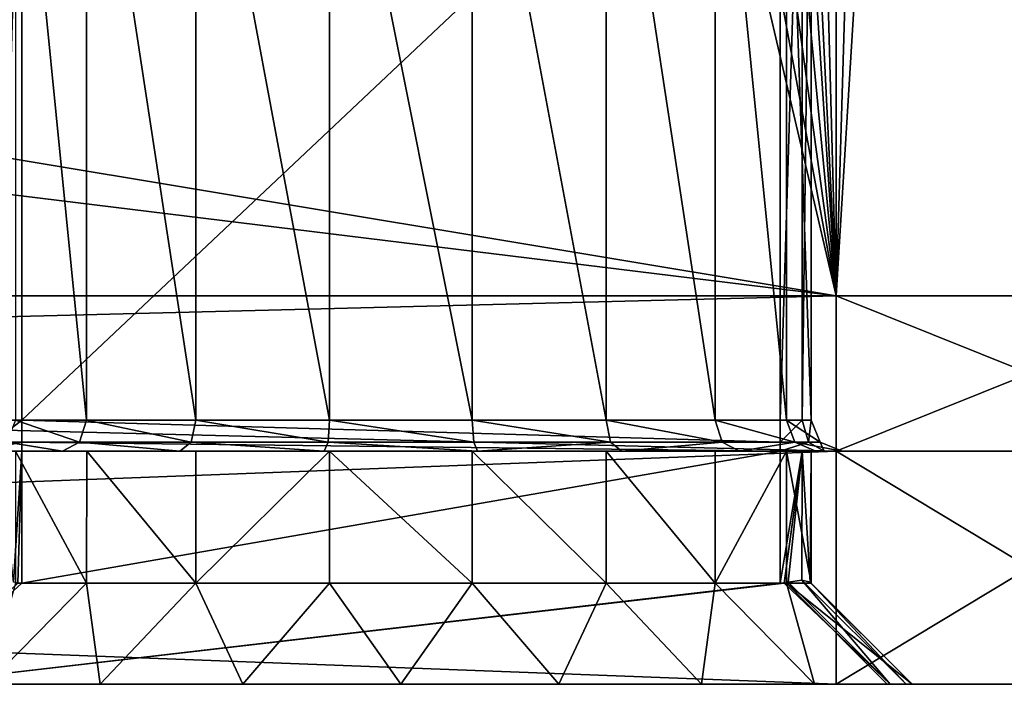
# Model space of a CAD drawing. Header units: millimetres. Extents: x -36.5 to 36.5, y -8.8 to 41.6.
# Tile 313 of 434: x 14.5 to 20.9, y -8.8 to -4.5. Entities that reach past the tile are written whole.
import ezdxf

# ---------------------------------------------------------------- set-up
doc = ezdxf.new("R2010")
doc.units = ezdxf.units.MM
doc.header["$LTSCALE"] = 65.185185
for name, color, linetype in [('2075', 7, 'CONTINUOUS'), ('2076', 7, 'CONTINUOUS'), ('2077', 7, 'CONTINUOUS'), ('2078', 7, 'CONTINUOUS'), ('2079', 7, 'CONTINUOUS'), ('2090', 7, 'CONTINUOUS'), ('2091', 7, 'CONTINUOUS'), ('2093', 7, 'CONTINUOUS'), ('2123', 7, 'CONTINUOUS'), ('2124', 7, 'CONTINUOUS'), ('2173', 7, 'CONTINUOUS'), ('2174', 7, 'CONTINUOUS'), ('2175', 7, 'CONTINUOUS'), ('2176', 7, 'CONTINUOUS'), ('2177', 7, 'CONTINUOUS'), ('2224', 7, 'CONTINUOUS'), ('2225', 7, 'CONTINUOUS'), ('2235', 7, 'CONTINUOUS'), ('2236', 7, 'CONTINUOUS'), ('2237', 7, 'CONTINUOUS'), ('2250', 7, 'CONTINUOUS'), ('2251', 7, 'CONTINUOUS'), ('2252', 7, 'CONTINUOUS'), ('2258', 7, 'CONTINUOUS'), ('2259', 7, 'CONTINUOUS'), ('2260', 7, 'CONTINUOUS'), ('2310', 7, 'CONTINUOUS'), ('2311', 7, 'CONTINUOUS'), ('2312', 7, 'CONTINUOUS'), ('546', 7, 'CONTINUOUS'), ('551', 7, 'CONTINUOUS'), ('555', 7, 'CONTINUOUS')]:
    doc.layers.add(name, color=color, linetype=linetype)

msp = doc.modelspace()

# ---------------------------------------------------------------- linework, layer by layer
at = {"layer": '2075', "color": 7, "linetype": 'CONTINUOUS'}
for points in [[(19.8, -6.3, 15.2), (-19.8, -6.3, 15.2), (19.8, -6.3, 16.7), (19.8, -6.3, 15.2)], [(19.8, -6.3, 16.7), (-19.8, -6.3, 15.2), (-19.8, -6.3, 16.7), (19.8, -6.3, 16.7)], [(-19.8, -6.3, -15.2), (19.8, -6.3, -15.2), (-19.8, -6.3, -16.7), (-19.8, -6.3, -15.2)], [(-19.8, -6.3, -16.7), (19.8, -6.3, -15.2), (19.8, -6.3, -16.7), (-19.8, -6.3, -16.7)], [(22.1778, -6.3, 15.0129), (19.8, -6.3, 15.2), (22.2902, -6.3, 16.5133), (22.1778, -6.3, 15.0129)], [(22.2902, -6.3, 16.5133), (19.8, -6.3, 15.2), (19.8, -6.3, 16.7), (22.2902, -6.3, 16.5133)], [(19.8, -6.3, -15.2), (22.1778, -6.3, -15.0129), (19.8, -6.3, -16.7), (19.8, -6.3, -15.2)], [(19.8, -6.3, -16.7), (22.1778, -6.3, -15.0129), (22.2902, -6.3, -16.5133), (19.8, -6.3, -16.7)]]:
    msp.add_3dface(points, dxfattribs=at)
at = {"layer": '2076', "color": 7, "linetype": 'CONTINUOUS'}
for points in [[(-19.8, -7.3, -16.7), (19.8, -7.3, -16.7), (0, -7.3, -14.1747), (-19.8, -7.3, -16.7)], [(19.8, -7.3, 16.7), (-19.8, -7.3, 16.7), (0, -7.3, 14.1747), (19.8, -7.3, 16.7)], [(19.8, -7.3, 16.7), (0, -7.3, 14.1747), (19.44, -7.3, 11.552), (19.8, -7.3, 16.7)], [(0, -7.3, -14.1747), (19.8, -7.3, -16.7), (0.9818, -7.3, -14.0193), (0, -7.3, -14.1747)], [(0, -7.3, 14.1747), (0.9818, -7.3, 14.0193), (19.44, -7.3, 11.552), (0, -7.3, 14.1747)], [(0.9818, -7.3, -14.0193), (19.8, -7.3, -16.7), (1.8658, -7.3, -13.5689), (0.9818, -7.3, -14.0193)], [(19.44, -7.3, 11.552), (0.9818, -7.3, 14.0193), (14.56, -7.3, 11.552), (19.44, -7.3, 11.552)], [(14.56, -7.3, 11.552), (0.9818, -7.3, 14.0193), (14.2772, -7.3, 11.4349), (14.56, -7.3, 11.552)], [(1.8658, -7.3, -13.5689), (19.8, -7.3, -16.7), (2.5682, -7.3, -12.8664), (1.8658, -7.3, -13.5689)], [(2.5682, -7.3, -12.8664), (19.8, -7.3, -16.7), (3.0196, -7.3, -11.9805), (2.5682, -7.3, -12.8664)], [(3.0196, -7.3, -11.9805), (19.8, -7.3, -16.7), (3.175, -7.3, -11), (3.0196, -7.3, -11.9805)], [(3.175, -7.3, -11), (19.8, -7.3, -16.7), (9.4171, -7.3, -6.8278), (3.175, -7.3, -11)], [(19.8, -7.3, -16.7), (9.7, -7.3, -6.945), (9.4171, -7.3, -6.8278), (19.8, -7.3, -16.7)], [(9.7, -7.3, -6.945), (19.8, -7.3, -16.7), (11.6, -7.3, -6.945), (9.7, -7.3, -6.945)], [(11.6, -7.3, -6.945), (19.8, -7.3, -16.7), (11.8828, -7.3, -6.8279), (11.6, -7.3, -6.945)], [(11.8828, -7.3, -6.8279), (19.8, -7.3, -16.7), (12, -7.3, -6.545), (11.8828, -7.3, -6.8279)], [(19.8, -7.3, -16.7), (14.3295, -7.3, 7.7469), (12, -7.3, 0.195), (19.8, -7.3, -16.7)], [(12, -7.3, -6.545), (19.8, -7.3, -16.7), (12, -7.3, 0.195), (12, -7.3, -6.545)], [(14.3295, -7.3, 7.7469), (19.8, -7.3, -16.7), (14.8221, -7.3, 6.8894), (14.3295, -7.3, 7.7469)], [(14.8221, -7.3, 6.8894), (19.8, -7.3, -16.7), (15.5775, -7.3, 6.2542), (14.8221, -7.3, 6.8894)], [(15.5775, -7.3, 6.2542), (19.8, -7.3, -16.7), (16.5066, -7.3, 5.9153), (15.5775, -7.3, 6.2542)], [(16.5066, -7.3, 5.9153), (19.8, -7.3, -16.7), (17.4933, -7.3, 5.9153), (16.5066, -7.3, 5.9153)], [(17.4933, -7.3, 5.9153), (19.8, -7.3, -16.7), (18.4224, -7.3, 6.2541), (17.4933, -7.3, 5.9153)], [(18.4224, -7.3, 6.2541), (19.8, -7.3, -16.7), (19.1779, -7.3, 6.8893), (18.4224, -7.3, 6.2541)], [(19.1779, -7.3, 6.8893), (19.8, -7.3, -16.7), (19.6705, -7.3, 7.7468), (19.1779, -7.3, 6.8893)], [(19.7229, -7.3, 11.4348), (19.8, -7.3, 16.7), (19.44, -7.3, 11.552), (19.7229, -7.3, 11.4348)], [(19.6705, -7.3, 7.7468), (19.8, -7.3, -16.7), (19.84, -7.3, 8.712), (19.6705, -7.3, 7.7468)], [(19.84, -7.3, 11.152), (19.8, -7.3, 16.7), (19.7229, -7.3, 11.4348), (19.84, -7.3, 11.152)], [(22.2902, -7.3, 16.5133), (19.8, -7.3, 16.7), (22.1172, -7.3, 1.3029), (22.2902, -7.3, 16.5133)], [(19.8, -7.3, 16.7), (19.84, -7.3, 11.152), (22, -7.3, -7.37), (19.8, -7.3, 16.7)], [(22.1172, -7.3, 1.3029), (19.8, -7.3, 16.7), (22, -7.3, 1.02), (22.1172, -7.3, 1.3029)], [(22, -7.3, 1.02), (19.8, -7.3, 16.7), (22, -7.3, -7.37), (22, -7.3, 1.02)], [(19.8, -7.3, -16.7), (22.2902, -7.3, -16.5133), (19.84, -7.3, 8.712), (19.8, -7.3, -16.7)], [(19.84, -7.3, 8.712), (22.2902, -7.3, -16.5133), (19.84, -7.3, 11.152), (19.84, -7.3, 8.712)], [(19.84, -7.3, 11.152), (22.2902, -7.3, -16.5133), (22, -7.3, -7.37), (19.84, -7.3, 11.152)]]:
    msp.add_3dface(points, dxfattribs=at)
at = {"layer": '2077', "color": 7, "linetype": 'CONTINUOUS'}
for points in [[(-19.8, -6.3, -16.7), (19.8, -6.3, -16.7), (-19.8, -7.3, -16.7), (-19.8, -6.3, -16.7)], [(-19.8, -7.3, -16.7), (19.8, -6.3, -16.7), (19.8, -7.3, -16.7), (-19.8, -7.3, -16.7)]]:
    msp.add_3dface(points, dxfattribs=at)
at = {"layer": '2078', "color": 7, "linetype": 'CONTINUOUS'}
for points in [[(19.8, -6.3, -16.7), (22.2902, -6.3, -16.5133), (19.8, -7.3, -16.7), (19.8, -6.3, -16.7)], [(22.2902, -6.3, -16.5133), (22.2902, -7.3, -16.5133), (19.8, -7.3, -16.7), (22.2902, -6.3, -16.5133)], [(22.2902, -6.3, 16.5133), (19.8, -6.3, 16.7), (22.2902, -7.3, 16.5133), (22.2902, -6.3, 16.5133)], [(19.8, -6.3, 16.7), (19.8, -7.3, 16.7), (22.2902, -7.3, 16.5133), (19.8, -6.3, 16.7)]]:
    msp.add_3dface(points, dxfattribs=at)
at = {"layer": '2079', "color": 7, "linetype": 'CONTINUOUS'}
for points in [[(19.8, -6.3, 16.7), (-19.8, -6.3, 16.7), (19.8, -7.3, 16.7), (19.8, -6.3, 16.7)], [(-19.8, -6.3, 16.7), (-19.8, -7.3, 16.7), (19.8, -7.3, 16.7), (-19.8, -6.3, 16.7)]]:
    msp.add_3dface(points, dxfattribs=at)
at = {"layer": '2090', "color": 7, "linetype": 'CONTINUOUS'}
for points in [[(19.64, -7.1, 8.712), (19.64, -7.1, 11.152), (19.64, -2.5, 11.152), (19.64, -7.1, 8.712)], [(19.64, -2.5, 8.712), (19.64, -7.1, 8.712), (19.64, -2.5, 11.152), (19.64, -2.5, 8.712)]]:
    msp.add_3dface(points, dxfattribs=at)
at = {"layer": '2091', "color": 7, "linetype": 'CONTINUOUS'}
for points in [[(19.44, -7.1, 11.352), (14.56, -7.1, 11.352), (19.44, -2.5, 11.352), (19.44, -7.1, 11.352)], [(19.44, -2.5, 11.352), (14.56, -7.1, 11.352), (14.56, -2.5, 11.352), (19.44, -2.5, 11.352)]]:
    msp.add_3dface(points, dxfattribs=at)
at = {"layer": '2093', "color": 7, "linetype": 'CONTINUOUS'}
for points in [[(14.5192, -7.1, 7.8091), (14.9776, -7.1, 7.015), (14.5192, -2.5, 7.8091), (14.5192, -7.1, 7.8091)], [(14.5192, -2.5, 7.8091), (14.9776, -7.1, 7.015), (14.9776, -2.5, 7.015), (14.5192, -2.5, 7.8091)], [(14.9776, -7.1, 7.015), (15.68, -7.1, 6.4257), (14.9776, -2.5, 7.015), (14.9776, -7.1, 7.015)], [(14.9776, -2.5, 7.015), (15.68, -7.1, 6.4257), (15.68, -2.5, 6.4257), (14.9776, -2.5, 7.015)], [(15.68, -7.1, 6.4257), (16.5416, -7.1, 6.1121), (15.68, -2.5, 6.4257), (15.68, -7.1, 6.4257)], [(15.68, -2.5, 6.4257), (16.5416, -7.1, 6.1121), (16.5416, -2.5, 6.1121), (15.68, -2.5, 6.4257)], [(16.5416, -7.1, 6.1121), (17.4584, -7.1, 6.1121), (16.5416, -2.5, 6.1121), (16.5416, -7.1, 6.1121)], [(16.5416, -2.5, 6.1121), (17.4584, -7.1, 6.1121), (17.4584, -2.5, 6.1121), (16.5416, -2.5, 6.1121)], [(17.4584, -7.1, 6.1121), (18.32, -7.1, 6.4257), (17.4584, -2.5, 6.1121), (17.4584, -7.1, 6.1121)], [(17.4584, -2.5, 6.1121), (18.32, -7.1, 6.4257), (18.32, -2.5, 6.4257), (17.4584, -2.5, 6.1121)], [(18.32, -7.1, 6.4257), (19.0224, -7.1, 7.015), (18.32, -2.5, 6.4257), (18.32, -7.1, 6.4257)], [(18.32, -2.5, 6.4257), (19.0224, -7.1, 7.015), (19.0224, -2.5, 7.015), (18.32, -2.5, 6.4257)], [(19.0224, -7.1, 7.015), (19.4808, -7.1, 7.8091), (19.0224, -2.5, 7.015), (19.0224, -7.1, 7.015)], [(19.0224, -2.5, 7.015), (19.4808, -7.1, 7.8091), (19.4808, -2.5, 7.8091), (19.0224, -2.5, 7.015)], [(19.64, -7.1, 8.712), (19.64, -2.5, 8.712), (19.4808, -2.5, 7.8091), (19.64, -7.1, 8.712)], [(19.4808, -7.1, 7.8091), (19.64, -7.1, 8.712), (19.4808, -2.5, 7.8091), (19.4808, -7.1, 7.8091)]]:
    msp.add_3dface(points, dxfattribs=at)
at = {"layer": '2123', "color": 7, "linetype": 'CONTINUOUS'}
for points in [[(14.56, -2.5, 11.352), (14.56, -7.1, 11.352), (14.4186, -7.1, 11.2934), (14.56, -2.5, 11.352)], [(14.56, -2.5, 11.352), (14.4186, -7.1, 11.2934), (14.4186, -2.5, 11.2934), (14.56, -2.5, 11.352)]]:
    msp.add_3dface(points, dxfattribs=at)
at = {"layer": '2124', "color": 7, "linetype": 'CONTINUOUS'}
for points in [[(19.44, -7.1, 11.352), (19.44, -2.5, 11.352), (19.5814, -2.5, 11.2934), (19.44, -7.1, 11.352)], [(19.5814, -7.1, 11.2934), (19.44, -7.1, 11.352), (19.5814, -2.5, 11.2934), (19.5814, -7.1, 11.2934)], [(19.64, -2.5, 11.152), (19.64, -7.1, 11.152), (19.5814, -7.1, 11.2934), (19.64, -2.5, 11.152)], [(19.64, -2.5, 11.152), (19.5814, -7.1, 11.2934), (19.5814, -2.5, 11.2934), (19.64, -2.5, 11.152)]]:
    msp.add_3dface(points, dxfattribs=at)
at = {"layer": '2173', "color": 7, "linetype": 'CONTINUOUS'}
for points in [[(14.5192, -7.1, 7.8091), (14.4642, -7.2414, 7.789), (14.9328, -7.2414, 6.9774), (14.5192, -7.1, 7.8091)], [(14.9776, -7.1, 7.015), (14.5192, -7.1, 7.8091), (14.9328, -7.2414, 6.9774), (14.9776, -7.1, 7.015)], [(14.9776, -7.1, 7.015), (14.9328, -7.2414, 6.9774), (15.6507, -7.2414, 6.375), (14.9776, -7.1, 7.015)], [(15.68, -7.1, 6.4257), (14.9776, -7.1, 7.015), (15.6507, -7.2414, 6.375), (15.68, -7.1, 6.4257)], [(15.68, -7.1, 6.4257), (15.6507, -7.2414, 6.375), (16.5314, -7.2414, 6.0544), (15.68, -7.1, 6.4257)], [(16.5416, -7.1, 6.1121), (15.68, -7.1, 6.4257), (16.5314, -7.2414, 6.0544), (16.5416, -7.1, 6.1121)], [(16.5416, -7.1, 6.1121), (16.5314, -7.2414, 6.0544), (17.4686, -7.2414, 6.0544), (16.5416, -7.1, 6.1121)], [(17.4584, -7.1, 6.1121), (16.5416, -7.1, 6.1121), (17.4686, -7.2414, 6.0544), (17.4584, -7.1, 6.1121)], [(18.32, -7.1, 6.4257), (17.4584, -7.1, 6.1121), (18.3493, -7.2414, 6.375), (18.32, -7.1, 6.4257)], [(17.4584, -7.1, 6.1121), (17.4686, -7.2414, 6.0544), (18.3493, -7.2414, 6.375), (17.4584, -7.1, 6.1121)], [(19.0224, -7.1, 7.015), (18.32, -7.1, 6.4257), (19.0672, -7.2414, 6.9774), (19.0224, -7.1, 7.015)], [(18.32, -7.1, 6.4257), (18.3493, -7.2414, 6.375), (19.0672, -7.2414, 6.9774), (18.32, -7.1, 6.4257)], [(19.4808, -7.1, 7.8091), (19.0224, -7.1, 7.015), (19.5358, -7.2414, 7.789), (19.4808, -7.1, 7.8091)], [(19.0224, -7.1, 7.015), (19.0672, -7.2414, 6.9774), (19.5358, -7.2414, 7.789), (19.0224, -7.1, 7.015)], [(19.64, -7.1, 8.712), (19.4808, -7.1, 7.8091), (19.6986, -7.2414, 8.712), (19.64, -7.1, 8.712)], [(19.6986, -7.2414, 8.712), (19.4808, -7.1, 7.8091), (19.5358, -7.2414, 7.789), (19.6986, -7.2414, 8.712)], [(14.3295, -7.3, 7.7469), (14.8221, -7.3, 6.8894), (14.4642, -7.2414, 7.789), (14.3295, -7.3, 7.7469)], [(14.4642, -7.2414, 7.789), (14.8221, -7.3, 6.8894), (14.9328, -7.2414, 6.9774), (14.4642, -7.2414, 7.789)], [(14.8221, -7.3, 6.8894), (15.5775, -7.3, 6.2542), (14.9328, -7.2414, 6.9774), (14.8221, -7.3, 6.8894)], [(14.9328, -7.2414, 6.9774), (15.5775, -7.3, 6.2542), (15.6507, -7.2414, 6.375), (14.9328, -7.2414, 6.9774)], [(15.5775, -7.3, 6.2542), (16.5066, -7.3, 5.9153), (15.6507, -7.2414, 6.375), (15.5775, -7.3, 6.2542)], [(15.6507, -7.2414, 6.375), (16.5066, -7.3, 5.9153), (16.5314, -7.2414, 6.0544), (15.6507, -7.2414, 6.375)], [(16.5066, -7.3, 5.9153), (17.4933, -7.3, 5.9153), (16.5314, -7.2414, 6.0544), (16.5066, -7.3, 5.9153)], [(16.5314, -7.2414, 6.0544), (17.4933, -7.3, 5.9153), (17.4686, -7.2414, 6.0544), (16.5314, -7.2414, 6.0544)], [(17.4686, -7.2414, 6.0544), (17.4933, -7.3, 5.9153), (18.3493, -7.2414, 6.375), (17.4686, -7.2414, 6.0544)], [(17.4933, -7.3, 5.9153), (18.4224, -7.3, 6.2541), (18.3493, -7.2414, 6.375), (17.4933, -7.3, 5.9153)], [(18.3493, -7.2414, 6.375), (18.4224, -7.3, 6.2541), (19.0672, -7.2414, 6.9774), (18.3493, -7.2414, 6.375)], [(18.4224, -7.3, 6.2541), (19.1779, -7.3, 6.8893), (19.0672, -7.2414, 6.9774), (18.4224, -7.3, 6.2541)], [(19.0672, -7.2414, 6.9774), (19.1779, -7.3, 6.8893), (19.5358, -7.2414, 7.789), (19.0672, -7.2414, 6.9774)], [(19.1779, -7.3, 6.8893), (19.6705, -7.3, 7.7468), (19.5358, -7.2414, 7.789), (19.1779, -7.3, 6.8893)], [(19.6705, -7.3, 7.7468), (19.84, -7.3, 8.712), (19.5358, -7.2414, 7.789), (19.6705, -7.3, 7.7468)], [(19.84, -7.3, 8.712), (19.6986, -7.2414, 8.712), (19.5358, -7.2414, 7.789), (19.84, -7.3, 8.712)]]:
    msp.add_3dface(points, dxfattribs=at)
at = {"layer": '2174', "color": 7, "linetype": 'CONTINUOUS'}
for points in [[(19.64, -7.1, 11.152), (19.64, -7.1, 8.712), (19.6986, -7.2414, 8.712), (19.64, -7.1, 11.152)], [(19.6986, -7.2414, 11.152), (19.64, -7.1, 11.152), (19.6986, -7.2414, 8.712), (19.6986, -7.2414, 11.152)], [(19.84, -7.3, 8.712), (19.84, -7.3, 11.152), (19.6986, -7.2414, 11.152), (19.84, -7.3, 8.712)], [(19.84, -7.3, 8.712), (19.6986, -7.2414, 11.152), (19.6986, -7.2414, 8.712), (19.84, -7.3, 8.712)]]:
    msp.add_3dface(points, dxfattribs=at)
at = {"layer": '2175', "color": 7, "linetype": 'CONTINUOUS'}
for points in [[(19.44, -7.1, 11.352), (19.5814, -7.1, 11.2934), (19.44, -7.2414, 11.4106), (19.44, -7.1, 11.352)], [(19.44, -7.2414, 11.4106), (19.5814, -7.1, 11.2934), (19.6228, -7.2414, 11.3348), (19.44, -7.2414, 11.4106)], [(19.5814, -7.1, 11.2934), (19.64, -7.1, 11.152), (19.6228, -7.2414, 11.3348), (19.5814, -7.1, 11.2934)], [(19.64, -7.1, 11.152), (19.6986, -7.2414, 11.152), (19.6228, -7.2414, 11.3348), (19.64, -7.1, 11.152)], [(19.7229, -7.3, 11.4348), (19.44, -7.3, 11.552), (19.6228, -7.2414, 11.3348), (19.7229, -7.3, 11.4348)], [(19.44, -7.3, 11.552), (19.44, -7.2414, 11.4106), (19.6228, -7.2414, 11.3348), (19.44, -7.3, 11.552)], [(19.6986, -7.2414, 11.152), (19.7229, -7.3, 11.4348), (19.6228, -7.2414, 11.3348), (19.6986, -7.2414, 11.152)], [(19.84, -7.3, 11.152), (19.7229, -7.3, 11.4348), (19.6986, -7.2414, 11.152), (19.84, -7.3, 11.152)]]:
    msp.add_3dface(points, dxfattribs=at)
at = {"layer": '2176', "color": 7, "linetype": 'CONTINUOUS'}
for points in [[(14.56, -7.1, 11.352), (19.44, -7.1, 11.352), (19.44, -7.2414, 11.4106), (14.56, -7.1, 11.352)], [(14.56, -7.2414, 11.4106), (14.56, -7.1, 11.352), (19.44, -7.2414, 11.4106), (14.56, -7.2414, 11.4106)], [(19.44, -7.3, 11.552), (14.56, -7.3, 11.552), (14.56, -7.2414, 11.4106), (19.44, -7.3, 11.552)], [(19.44, -7.3, 11.552), (14.56, -7.2414, 11.4106), (19.44, -7.2414, 11.4106), (19.44, -7.3, 11.552)]]:
    msp.add_3dface(points, dxfattribs=at)
at = {"layer": '2177', "color": 7, "linetype": 'CONTINUOUS'}
for points in [[(14.4186, -7.1, 11.2934), (14.56, -7.1, 11.352), (14.3772, -7.2414, 11.3348), (14.4186, -7.1, 11.2934)], [(14.56, -7.1, 11.352), (14.56, -7.2414, 11.4106), (14.3772, -7.2414, 11.3348), (14.56, -7.1, 11.352)], [(14.56, -7.3, 11.552), (14.2772, -7.3, 11.4349), (14.56, -7.2414, 11.4106), (14.56, -7.3, 11.552)], [(14.56, -7.2414, 11.4106), (14.2772, -7.3, 11.4349), (14.3772, -7.2414, 11.3348), (14.56, -7.2414, 11.4106)]]:
    msp.add_3dface(points, dxfattribs=at)
at = {"layer": '2224', "color": 7, "linetype": 'CONTINUOUS'}
for points in [[(19.8, -7.3, -16.7), (-19.8, -7.3, -16.7), (2.9507, -7.3, -10.8517), (19.8, -7.3, -16.7)], [(-19.8, -7.3, 16.7), (19.8, -7.3, 16.7), (-19.44, -7.3, 11.352), (-19.8, -7.3, 16.7)], [(-19.44, -7.3, 11.352), (19.8, -7.3, 16.7), (-14.56, -7.3, 11.352), (-19.44, -7.3, 11.352)], [(-14.56, -7.3, 11.352), (19.8, -7.3, 16.7), (-14.4186, -7.3, 11.2934), (-14.56, -7.3, 11.352)], [(-14.4186, -7.3, 11.2934), (19.8, -7.3, 16.7), (-14.36, -7.3, 11.152), (-14.4186, -7.3, 11.2934)], [(19.8, -7.3, 16.7), (-11.7414, -7.3, 1.1614), (-14.36, -7.3, 8.712), (19.8, -7.3, 16.7)], [(-14.36, -7.3, 11.152), (19.8, -7.3, 16.7), (-14.36, -7.3, 8.712), (-14.36, -7.3, 11.152)], [(19.8, -7.3, 16.7), (-11.6, -7.3, 1.22), (-11.7414, -7.3, 1.1614), (19.8, -7.3, 16.7)], [(-11.6, -7.3, 1.22), (19.8, -7.3, 16.7), (-9.7, -7.3, 1.22), (-11.6, -7.3, 1.22)], [(-9.7, -7.3, 1.22), (19.8, -7.3, 16.7), (-9.5586, -7.3, 1.1614), (-9.7, -7.3, 1.22)], [(-9.5586, -7.3, 1.1614), (19.8, -7.3, 16.7), (-9.5, -7.3, 1.02), (-9.5586, -7.3, 1.1614)], [(-9.5, -7.3, 1.02), (19.8, -7.3, 16.7), (-9.5, -7.3, -7.37), (-9.5, -7.3, 1.02)], [(-9.5, -7.3, -7.37), (19.8, -7.3, 16.7), (-5.4817, -7.3, -7.312), (-9.5, -7.3, -7.37)], [(-5.4817, -7.3, -7.312), (19.8, -7.3, 16.7), (-5.1149, -7.3, -7.312), (-5.4817, -7.3, -7.312)], [(19.8, -7.3, 16.7), (14.4186, -7.3, 11.2934), (-5.1149, -7.3, -7.312), (19.8, -7.3, 16.7)], [(4.6628, -7.3, -10.1574), (19.8, -7.3, -16.7), (2.9507, -7.3, -10.8517), (4.6628, -7.3, -10.1574)], [(4.9408, -7.3, -10.0443), (19.8, -7.3, -16.7), (4.6628, -7.3, -10.1574), (4.9408, -7.3, -10.0443)], [(11.7414, -7.3, -6.6864), (19.8, -7.3, -16.7), (4.9408, -7.3, -10.0443), (11.7414, -7.3, -6.6864)], [(19.4808, -7.3, 7.8097), (19.8, -7.3, -16.7), (11.7414, -7.3, -6.6864), (19.4808, -7.3, 7.8097)], [(19.0218, -7.3, 7.0147), (19.4808, -7.3, 7.8097), (11.7414, -7.3, -6.6864), (19.0218, -7.3, 7.0147)], [(18.32, -7.3, 6.4257), (19.0218, -7.3, 7.0147), (11.7414, -7.3, -6.6864), (18.32, -7.3, 6.4257)], [(17.459, -7.3, 6.1124), (18.32, -7.3, 6.4257), (11.7414, -7.3, -6.6864), (17.459, -7.3, 6.1124)], [(11.8, -7.3, -6.545), (17.459, -7.3, 6.1124), (11.7414, -7.3, -6.6864), (11.8, -7.3, -6.545)], [(16.541, -7.3, 6.1124), (17.459, -7.3, 6.1124), (11.8, -7.3, -6.545), (16.541, -7.3, 6.1124)], [(15.68, -7.3, 6.4257), (16.541, -7.3, 6.1124), (11.8, -7.3, -6.545), (15.68, -7.3, 6.4257)], [(14.9782, -7.3, 7.0147), (15.68, -7.3, 6.4257), (11.8, -7.3, -6.545), (14.9782, -7.3, 7.0147)], [(14.5192, -7.3, 7.8097), (14.9782, -7.3, 7.0147), (11.8, -7.3, -6.545), (14.5192, -7.3, 7.8097)], [(19.8, -7.3, 16.7), (14.56, -7.3, 11.352), (14.4186, -7.3, 11.2934), (19.8, -7.3, 16.7)], [(14.56, -7.3, 11.352), (19.8, -7.3, 16.7), (19.44, -7.3, 11.352), (14.56, -7.3, 11.352)], [(19.44, -7.3, 11.352), (19.8, -7.3, 16.7), (19.5814, -7.3, 11.2934), (19.44, -7.3, 11.352)], [(19.64, -7.3, 8.712), (19.8, -7.3, -16.7), (19.4808, -7.3, 7.8097), (19.64, -7.3, 8.712)], [(19.5814, -7.3, 11.2934), (19.8, -7.3, 16.7), (19.64, -7.3, 11.152), (19.5814, -7.3, 11.2934)], [(19.8, -7.3, 16.7), (19.8, -7.3, -16.7), (19.64, -7.3, 8.712), (19.8, -7.3, 16.7)], [(19.64, -7.3, 11.152), (19.8, -7.3, 16.7), (19.64, -7.3, 8.712), (19.64, -7.3, 11.152)], [(22.2895, -7.3, -16.5134), (19.8, -7.3, -16.7), (22.2586, -7.3, -7.5114), (22.2895, -7.3, -16.5134)], [(22.2895, -7.3, 16.5134), (19.8, -7.3, -16.7), (19.8, -7.3, 16.7), (22.2895, -7.3, 16.5134)], [(19.8, -7.3, -16.7), (22.2895, -7.3, 16.5134), (22.2, -7.3, 1.02), (19.8, -7.3, -16.7)], [(22.2586, -7.3, -7.5114), (19.8, -7.3, -16.7), (22.2, -7.3, -7.37), (22.2586, -7.3, -7.5114)], [(22.2, -7.3, -7.37), (19.8, -7.3, -16.7), (22.2, -7.3, 1.02), (22.2, -7.3, -7.37)]]:
    msp.add_3dface(points, dxfattribs=at)
at = {"layer": '2225', "color": 7, "linetype": 'CONTINUOUS'}
for points in [[(19.8, -8.8, 16.7), (-19.8, -8.8, 16.7), (13.8514, -8.8, 12.002), (19.8, -8.8, 16.7)], [(-19.8, -8.8, -16.7), (19.8, -8.8, -16.7), (-12.3086, -8.8, -8.22), (-19.8, -8.8, -16.7)], [(-12.3086, -8.8, -8.22), (19.8, -8.8, -16.7), (-8.9914, -8.8, -8.22), (-12.3086, -8.8, -8.22)], [(-8.9914, -8.8, -8.22), (19.8, -8.8, -16.7), (-8.8881, -8.8, -8.1823), (-8.9914, -8.8, -8.22)], [(-8.8881, -8.8, -8.1823), (19.8, -8.8, -16.7), (-8.85, -8.8, -8.0786), (-8.8881, -8.8, -8.1823)], [(19.8, -8.8, -16.7), (-8.85, -8.8, 1.7286), (-8.85, -8.8, -8.0786), (19.8, -8.8, -16.7)], [(-8.85, -8.8, 1.7286), (19.8, -8.8, -16.7), (8.8877, -8.8, -7.3569), (-8.85, -8.8, 1.7286)], [(8.8877, -8.8, -7.3569), (19.8, -8.8, -16.7), (8.9914, -8.8, -7.395), (8.8877, -8.8, -7.3569)], [(8.9914, -8.8, -7.395), (19.8, -8.8, -16.7), (12.3086, -8.8, -7.395), (8.9914, -8.8, -7.395)], [(12.3086, -8.8, -7.395), (19.8, -8.8, -16.7), (12.4119, -8.8, -7.3573), (12.3086, -8.8, -7.395)], [(12.4119, -8.8, -7.3573), (19.8, -8.8, -16.7), (12.45, -8.8, -7.2536), (12.4119, -8.8, -7.3573)], [(19.8, -8.8, -16.7), (13.871, -8.8, 7.6959), (12.45, -8.8, 0.9036), (19.8, -8.8, -16.7)], [(19.8, -8.8, -16.7), (12.45, -8.8, 0.9036), (12.45, -8.8, -7.2536), (19.8, -8.8, -16.7)], [(20.1486, -8.8, 12.002), (19.8, -8.8, 16.7), (13.8514, -8.8, 12.002), (20.1486, -8.8, 12.002)], [(13.871, -8.8, 7.6959), (19.8, -8.8, -16.7), (14.3386, -8.8, 6.7779), (13.871, -8.8, 7.6959)], [(14.3386, -8.8, 6.7779), (19.8, -8.8, -16.7), (15.0657, -8.8, 6.0508), (14.3386, -8.8, 6.7779)], [(15.0657, -8.8, 6.0508), (19.8, -8.8, -16.7), (15.9836, -8.8, 5.5831), (15.0657, -8.8, 6.0508)], [(15.9836, -8.8, 5.5831), (19.8, -8.8, -16.7), (17, -8.8, 5.422), (15.9836, -8.8, 5.5831)], [(17, -8.8, 5.422), (19.8, -8.8, -16.7), (18.0164, -8.8, 5.5831), (17, -8.8, 5.422)], [(18.0164, -8.8, 5.5831), (19.8, -8.8, -16.7), (18.9343, -8.8, 6.0508), (18.0164, -8.8, 5.5831)], [(18.9343, -8.8, 6.0508), (19.8, -8.8, -16.7), (19.6614, -8.8, 6.7779), (18.9343, -8.8, 6.0508)], [(19.6614, -8.8, 6.7779), (19.8, -8.8, -16.7), (20.129, -8.8, 7.6959), (19.6614, -8.8, 6.7779)], [(22.2895, -8.8, 16.5134), (19.8, -8.8, 16.7), (21.6914, -8.8, 1.87), (22.2895, -8.8, 16.5134)], [(20.29, -8.8, 11.8606), (19.8, -8.8, 16.7), (20.2523, -8.8, 11.9639), (20.29, -8.8, 11.8606)], [(19.8, -8.8, 16.7), (20.29, -8.8, 11.8606), (21.55, -8.8, 1.7286), (19.8, -8.8, 16.7)], [(20.2523, -8.8, 11.9639), (19.8, -8.8, 16.7), (20.1486, -8.8, 12.002), (20.2523, -8.8, 11.9639)], [(21.6914, -8.8, 1.87), (19.8, -8.8, 16.7), (21.5881, -8.8, 1.8323), (21.6914, -8.8, 1.87)], [(21.5881, -8.8, 1.8323), (19.8, -8.8, 16.7), (21.55, -8.8, 1.7286), (21.5881, -8.8, 1.8323)], [(19.8, -8.8, -16.7), (22.2895, -8.8, -16.5134), (20.129, -8.8, 7.6959), (19.8, -8.8, -16.7)], [(20.129, -8.8, 7.6959), (22.2895, -8.8, -16.5134), (21.55, -8.8, -8.0786), (20.129, -8.8, 7.6959)], [(20.29, -8.8, 8.712), (20.129, -8.8, 7.6959), (21.55, -8.8, -8.0786), (20.29, -8.8, 8.712)], [(20.29, -8.8, 11.8606), (20.29, -8.8, 8.712), (21.55, -8.8, -8.0786), (20.29, -8.8, 11.8606)], [(21.55, -8.8, 1.7286), (20.29, -8.8, 11.8606), (21.55, -8.8, -8.0786), (21.55, -8.8, 1.7286)]]:
    msp.add_3dface(points, dxfattribs=at)
at = {"layer": '2235', "color": 7, "linetype": 'CONTINUOUS'}
for points in [[(14.56, -7.3, 11.352), (19.44, -7.3, 11.352), (14.56, -8.15, 11.352), (14.56, -7.3, 11.352)], [(14.56, -8.15, 11.352), (19.44, -7.3, 11.352), (19.44, -8.15, 11.352), (14.56, -8.15, 11.352)]]:
    msp.add_3dface(points, dxfattribs=at)
at = {"layer": '2236', "color": 7, "linetype": 'CONTINUOUS'}
for points in [[(19.64, -7.3, 11.152), (19.64, -7.3, 8.712), (19.64, -8.15, 11.152), (19.64, -7.3, 11.152)], [(19.64, -8.15, 11.152), (19.64, -7.3, 8.712), (19.64, -8.15, 8.712), (19.64, -8.15, 11.152)]]:
    msp.add_3dface(points, dxfattribs=at)
at = {"layer": '2237', "color": 7, "linetype": 'CONTINUOUS'}
for points in [[(14.9782, -7.3, 7.0147), (14.5192, -7.3, 7.8097), (14.9776, -8.15, 7.0151), (14.9782, -7.3, 7.0147)], [(14.9776, -8.15, 7.0151), (14.5192, -7.3, 7.8097), (14.5192, -8.15, 7.8092), (14.9776, -8.15, 7.0151)], [(15.6801, -8.15, 6.4257), (14.9782, -7.3, 7.0147), (14.9776, -8.15, 7.0151), (15.6801, -8.15, 6.4257)], [(15.68, -7.3, 6.4257), (14.9782, -7.3, 7.0147), (15.6801, -8.15, 6.4257), (15.68, -7.3, 6.4257)], [(16.541, -7.3, 6.1124), (15.68, -7.3, 6.4257), (15.6801, -8.15, 6.4257), (16.541, -7.3, 6.1124)], [(16.5416, -8.15, 6.1121), (16.541, -7.3, 6.1124), (15.6801, -8.15, 6.4257), (16.5416, -8.15, 6.1121)], [(17.459, -7.3, 6.1124), (16.541, -7.3, 6.1124), (17.4584, -8.15, 6.1121), (17.459, -7.3, 6.1124)], [(17.4584, -8.15, 6.1121), (16.541, -7.3, 6.1124), (16.5416, -8.15, 6.1121), (17.4584, -8.15, 6.1121)], [(18.3199, -8.15, 6.4257), (17.459, -7.3, 6.1124), (17.4584, -8.15, 6.1121), (18.3199, -8.15, 6.4257)], [(18.32, -7.3, 6.4257), (17.459, -7.3, 6.1124), (18.3199, -8.15, 6.4257), (18.32, -7.3, 6.4257)], [(19.0224, -8.15, 7.0151), (18.32, -7.3, 6.4257), (18.3199, -8.15, 6.4257), (19.0224, -8.15, 7.0151)], [(19.0218, -7.3, 7.0147), (18.32, -7.3, 6.4257), (19.0224, -8.15, 7.0151), (19.0218, -7.3, 7.0147)], [(19.4808, -7.3, 7.8097), (19.0218, -7.3, 7.0147), (19.0224, -8.15, 7.0151), (19.4808, -7.3, 7.8097)], [(19.4808, -8.15, 7.8092), (19.4808, -7.3, 7.8097), (19.0224, -8.15, 7.0151), (19.4808, -8.15, 7.8092)], [(19.64, -7.3, 8.712), (19.4808, -7.3, 7.8097), (19.64, -8.15, 8.712), (19.64, -7.3, 8.712)], [(19.64, -8.15, 8.712), (19.4808, -7.3, 7.8097), (19.4808, -8.15, 7.8092), (19.64, -8.15, 8.712)]]:
    msp.add_3dface(points, dxfattribs=at)
at = {"layer": '2250', "color": 7, "linetype": 'CONTINUOUS'}
for points in [[(19.8, -7.3, 16.7), (-19.8, -7.3, 16.7), (19.8, -8.8, 16.7), (19.8, -7.3, 16.7)], [(19.8, -8.8, 16.7), (-19.8, -7.3, 16.7), (-19.8, -8.8, 16.7), (19.8, -8.8, 16.7)]]:
    msp.add_3dface(points, dxfattribs=at)
at = {"layer": '2251', "color": 7, "linetype": 'CONTINUOUS'}
for points in [[(-19.8, -7.3, -16.7), (19.8, -7.3, -16.7), (-19.8, -8.8, -16.7), (-19.8, -7.3, -16.7)], [(19.8, -7.3, -16.7), (19.8, -8.8, -16.7), (-19.8, -8.8, -16.7), (19.8, -7.3, -16.7)]]:
    msp.add_3dface(points, dxfattribs=at)
at = {"layer": '2252', "color": 7, "linetype": 'CONTINUOUS'}
for points in [[(19.8, -7.3, -16.7), (22.2895, -7.3, -16.5134), (19.8, -8.8, -16.7), (19.8, -7.3, -16.7)], [(22.2895, -7.3, -16.5134), (22.2895, -8.8, -16.5134), (19.8, -8.8, -16.7), (22.2895, -7.3, -16.5134)], [(22.2895, -7.3, 16.5134), (19.8, -7.3, 16.7), (22.2895, -8.8, 16.5134), (22.2895, -7.3, 16.5134)], [(19.8, -7.3, 16.7), (19.8, -8.8, 16.7), (22.2895, -8.8, 16.5134), (19.8, -7.3, 16.7)]]:
    msp.add_3dface(points, dxfattribs=at)
at = {"layer": '2258', "color": 7, "linetype": 'CONTINUOUS'}
for points in [[(20.1486, -8.8, 12.002), (13.8514, -8.8, 12.002), (19.4659, -8.1483, 11.3503), (20.1486, -8.8, 12.002)], [(14.56, -8.15, 11.352), (13.8514, -8.8, 12.002), (14.5341, -8.1483, 11.3503), (14.56, -8.15, 11.352)], [(13.8514, -8.8, 12.002), (19.44, -8.15, 11.352), (19.4659, -8.1483, 11.3503), (13.8514, -8.8, 12.002)], [(13.8514, -8.8, 12.002), (14.56, -8.15, 11.352), (19.44, -8.15, 11.352), (13.8514, -8.8, 12.002)], [(19.4918, -8.1432, 11.3452), (20.1486, -8.8, 12.002), (19.4659, -8.1483, 11.3503), (19.4918, -8.1432, 11.3452)]]:
    msp.add_3dface(points, dxfattribs=at)
at = {"layer": '2259', "color": 7, "linetype": 'CONTINUOUS'}
for points in [[(19.6383, -8.1483, 11.1779), (20.29, -8.8, 11.8606), (19.6332, -8.1432, 11.2038), (19.6383, -8.1483, 11.1779)], [(19.64, -8.15, 11.152), (20.29, -8.8, 11.8606), (19.6383, -8.1483, 11.1779), (19.64, -8.15, 11.152)], [(20.29, -8.8, 8.712), (20.29, -8.8, 11.8606), (19.64, -8.15, 8.712), (20.29, -8.8, 8.712)], [(20.29, -8.8, 11.8606), (19.64, -8.15, 11.152), (19.64, -8.15, 8.712), (20.29, -8.8, 11.8606)]]:
    msp.add_3dface(points, dxfattribs=at)
at = {"layer": '2260', "color": 7, "linetype": 'CONTINUOUS'}
for points in [[(14.3386, -8.8, 6.7779), (15.0657, -8.8, 6.0508), (14.9776, -8.15, 7.0151), (14.3386, -8.8, 6.7779)], [(14.3386, -8.8, 6.7779), (14.9776, -8.15, 7.0151), (14.5192, -8.15, 7.8092), (14.3386, -8.8, 6.7779)], [(15.0657, -8.8, 6.0508), (15.6801, -8.15, 6.4257), (14.9776, -8.15, 7.0151), (15.0657, -8.8, 6.0508)], [(15.0657, -8.8, 6.0508), (15.9836, -8.8, 5.5831), (15.6801, -8.15, 6.4257), (15.0657, -8.8, 6.0508)], [(15.9836, -8.8, 5.5831), (16.5416, -8.15, 6.1121), (15.6801, -8.15, 6.4257), (15.9836, -8.8, 5.5831)], [(15.9836, -8.8, 5.5831), (17, -8.8, 5.422), (16.5416, -8.15, 6.1121), (15.9836, -8.8, 5.5831)], [(17, -8.8, 5.422), (17.4584, -8.15, 6.1121), (16.5416, -8.15, 6.1121), (17, -8.8, 5.422)], [(17, -8.8, 5.422), (18.0164, -8.8, 5.5831), (17.4584, -8.15, 6.1121), (17, -8.8, 5.422)], [(18.0164, -8.8, 5.5831), (18.3199, -8.15, 6.4257), (17.4584, -8.15, 6.1121), (18.0164, -8.8, 5.5831)], [(18.0164, -8.8, 5.5831), (18.9343, -8.8, 6.0508), (18.3199, -8.15, 6.4257), (18.0164, -8.8, 5.5831)], [(18.9343, -8.8, 6.0508), (19.0224, -8.15, 7.0151), (18.3199, -8.15, 6.4257), (18.9343, -8.8, 6.0508)], [(18.9343, -8.8, 6.0508), (19.6614, -8.8, 6.7779), (19.0224, -8.15, 7.0151), (18.9343, -8.8, 6.0508)], [(19.6614, -8.8, 6.7779), (19.4808, -8.15, 7.8092), (19.0224, -8.15, 7.0151), (19.6614, -8.8, 6.7779)], [(19.6614, -8.8, 6.7779), (20.129, -8.8, 7.6959), (19.4808, -8.15, 7.8092), (19.6614, -8.8, 6.7779)], [(20.129, -8.8, 7.6959), (20.29, -8.8, 8.712), (19.4808, -8.15, 7.8092), (20.129, -8.8, 7.6959)], [(20.29, -8.8, 8.712), (19.64, -8.15, 8.712), (19.4808, -8.15, 7.8092), (20.29, -8.8, 8.712)]]:
    msp.add_3dface(points, dxfattribs=at)
at = {"layer": '2310', "color": 7, "linetype": 'CONTINUOUS'}
for points in [[(19.44, -7.3, 11.352), (19.5814, -7.3, 11.2934), (19.44, -8.15, 11.352), (19.44, -7.3, 11.352)], [(19.44, -8.15, 11.352), (19.5814, -7.3, 11.2934), (19.4659, -8.1483, 11.3503), (19.44, -8.15, 11.352)], [(19.5814, -7.3, 11.2934), (19.4918, -8.1432, 11.3452), (19.4659, -8.1483, 11.3503), (19.5814, -7.3, 11.2934)], [(19.4918, -8.1432, 11.3452), (19.5814, -7.3, 11.2934), (19.581, -8.1293, 11.2938), (19.4918, -8.1432, 11.3452)], [(19.5814, -7.3, 11.2934), (19.6332, -8.1432, 11.2038), (19.581, -8.1293, 11.2938), (19.5814, -7.3, 11.2934)], [(19.5814, -7.3, 11.2934), (19.64, -7.3, 11.152), (19.6332, -8.1432, 11.2038), (19.5814, -7.3, 11.2934)], [(19.64, -7.3, 11.152), (19.6383, -8.1483, 11.1779), (19.6332, -8.1432, 11.2038), (19.64, -7.3, 11.152)], [(19.64, -7.3, 11.152), (19.64, -8.15, 11.152), (19.6383, -8.1483, 11.1779), (19.64, -7.3, 11.152)]]:
    msp.add_3dface(points, dxfattribs=at)
at = {"layer": '2311', "color": 7, "linetype": 'CONTINUOUS'}
for points in [[(20.1486, -8.8, 12.002), (19.4918, -8.1432, 11.3452), (19.581, -8.1293, 11.2938), (20.1486, -8.8, 12.002)], [(20.2523, -8.8, 11.9639), (20.1486, -8.8, 12.002), (19.581, -8.1293, 11.2938), (20.2523, -8.8, 11.9639)], [(19.6332, -8.1432, 11.2038), (20.2523, -8.8, 11.9639), (19.581, -8.1293, 11.2938), (19.6332, -8.1432, 11.2038)], [(20.29, -8.8, 11.8606), (20.2523, -8.8, 11.9639), (19.6332, -8.1432, 11.2038), (20.29, -8.8, 11.8606)]]:
    msp.add_3dface(points, dxfattribs=at)
at = {"layer": '2312', "color": 7, "linetype": 'CONTINUOUS'}
for points in [[(14.4186, -7.3, 11.2934), (14.56, -7.3, 11.352), (14.5082, -8.1432, 11.3452), (14.4186, -7.3, 11.2934)], [(14.56, -7.3, 11.352), (14.5341, -8.1483, 11.3503), (14.5082, -8.1432, 11.3452), (14.56, -7.3, 11.352)], [(14.56, -7.3, 11.352), (14.56, -8.15, 11.352), (14.5341, -8.1483, 11.3503), (14.56, -7.3, 11.352)]]:
    msp.add_3dface(points, dxfattribs=at)
at = {"layer": '546', "color": 7, "linetype": 'CONTINUOUS'}
for points in [[(19.8, 18.1292, 15.2), (2.9984, -3.5, 15.2), (19.8, -6.3, 15.2), (19.8, 18.1292, 15.2)], [(19.8, -6.3, 15.2), (2.9984, -3.5, 15.2), (-19.8, -6.3, 15.2), (19.8, -6.3, 15.2)]]:
    msp.add_3dface(points, dxfattribs=at)
at = {"layer": '551', "color": 7, "linetype": 'CONTINUOUS'}
for points in [[(19.8, 23.345, -15.2), (19.8, -6.3, -15.2), (19.0451, 21.4103, -15.2), (19.8, 23.345, -15.2)], [(19.0451, 21.4103, -15.2), (19.8, -6.3, -15.2), (18.5353, 19.3972, -15.2), (19.0451, 21.4103, -15.2)], [(18.5353, 19.3972, -15.2), (19.8, -6.3, -15.2), (18.1749, 18.352, -15.2), (18.5353, 19.3972, -15.2)], [(18.1749, 18.352, -15.2), (19.8, -6.3, -15.2), (17.528, 17.4536, -15.2), (18.1749, 18.352, -15.2)], [(17.528, 17.4536, -15.2), (19.8, -6.3, -15.2), (16.6504, 16.78, -15.2), (17.528, 17.4536, -15.2)], [(16.6504, 16.78, -15.2), (19.8, -6.3, -15.2), (15.6172, 16.3881, -15.2), (16.6504, 16.78, -15.2)], [(15.6172, 16.3881, -15.2), (19.8, -6.3, -15.2), (14.5132, 16.3102, -15.2), (15.6172, 16.3881, -15.2)], [(14.5132, 16.3102, -15.2), (19.8, -6.3, -15.2), (2.9984, -3.5, -15.2), (14.5132, 16.3102, -15.2)], [(-2.9984, -3.5, -15.2), (19.8, -6.3, -15.2), (-19.8, -6.3, -15.2), (-2.9984, -3.5, -15.2)], [(2.9984, -3.5, -15.2), (19.8, -6.3, -15.2), (-2.9984, -3.5, -15.2), (2.9984, -3.5, -15.2)]]:
    msp.add_3dface(points, dxfattribs=at)
at = {"layer": '555', "color": 7, "linetype": 'CONTINUOUS'}
for points in [[(21.826, 26.6495, -15.0644), (19.8, -6.3, -15.2), (20.7336, 25.0829, -15.1713), (21.826, 26.6495, -15.0644)], [(19.8, -6.3, -15.2), (21.826, 26.6495, -15.0644), (22.1778, -6.3, -15.0129), (19.8, -6.3, -15.2)], [(19.8, -6.3, -15.2), (19.8, 23.345, -15.2), (20.7336, 25.0829, -15.1713), (19.8, -6.3, -15.2)], [(20.9065, 21.5406, 15.1593), (20.5487, 20.4535, 15.183), (22.1778, -6.3, 15.0129), (20.9065, 21.5406, 15.1593)], [(20.5487, 20.4535, 15.183), (20.2727, 19.3332, 15.1926), (22.1778, -6.3, 15.0129), (20.5487, 20.4535, 15.183)], [(20.2727, 19.3332, 15.1926), (20.0875, 18.7101, 15.1973), (22.1778, -6.3, 15.0129), (20.2727, 19.3332, 15.1926)], [(20.0875, 18.7101, 15.1973), (19.8, 18.1292, 15.2), (22.1778, -6.3, 15.0129), (20.0875, 18.7101, 15.1973)], [(19.8, 18.1292, 15.2), (19.8, -6.3, 15.2), (22.1778, -6.3, 15.0129), (19.8, 18.1292, 15.2)]]:
    msp.add_3dface(points, dxfattribs=at)

doc.saveas('drawing.dxf')
